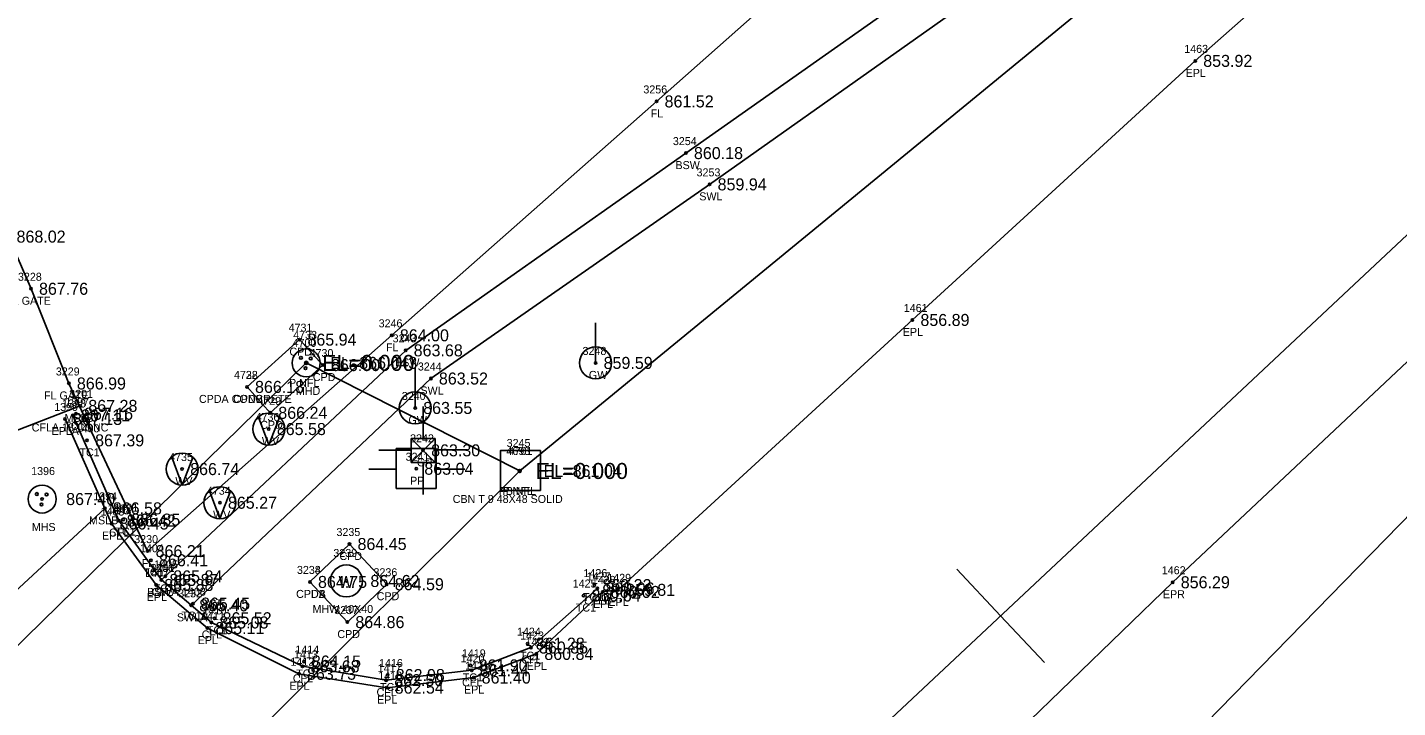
# Model space of a CAD drawing. Extents: x 1622501 to 1626664, y 1117816 to 1121579.
# Drawn here: x 1623866.8 to 1624038.1, y 1119246.3 to 1119331.4 of the extents above; entities that cross this region are included whole.
import ezdxf

# ---------------------------------------------------------------- set-up
doc = ezdxf.new("R2010")
doc.units = 0
for name, color, linetype in [('RD_EX_Conc', 7, 'Continuous'), ('RD_EX_Conc_txCode', 7, 'Continuous'), ('RD_EX_DR_Inlet', 7, 'Continuous'), ('RD_EX_DR_Inlet_txCode', 7, 'Continuous'), ('RD_EX_DR_Pipe', 7, 'Continuous'), ('RD_EX_DR_Pipe_txCode', 7, 'Continuous'), ('RD_EX_Fence_Other', 7, 'Continuous'), ('RD_EX_Fence_Other_txCode', 7, 'Continuous'), ('RD_EX_Misc', 7, 'Continuous'), ('RD_EX_Misc_txCode', 7, 'Continuous'), ('RD_EX_Road', 7, 'Continuous'), ('RD_EX_Road_txCode', 7, 'Continuous'), ('RD_EX_SU_H2O', 7, 'Continuous'), ('RD_EX_TX_Conc_ELEV', 7, 'Continuous'), ('RD_EX_TX_DR_Inlet_ELEV', 7, 'Continuous'), ('RD_EX_TX_Fence_Other_ELEV', 7, 'Continuous'), ('RD_EX_TX_Misc_ELEV', 7, 'Continuous'), ('RD_EX_TX_Road_ELEV', 7, 'Continuous'), ('RD_EX_TX_UT_ELEV', 7, 'Continuous'), ('RD_EX_UT', 7, 'Continuous'), ('RD_EX_UT_txCode', 7, 'Continuous'), ('RD_EX_VEG', 7, 'Continuous'), ('RD_HC_Cl', 7, 'Continuous'), ('RD_HC_Data_Tic', 7, 'Continuous'), ('RD_HC_Survey_ELEV', 7, 'Continuous'), ('RD_SMD_Locator', 7, 'Continuous'), ('RD_TX_Pipe_ElevEX', 7, 'Continuous')]:
    doc.layers.add(name, color=color, linetype=linetype)

msp = doc.modelspace()

# ---------------------------------------------------------------- linework, layer by layer
at = {"layer": 'RD_EX_Conc'}
for points in [[(1623883.58, 1119262.31), (1623914.11, 1119291.01), (1623949.14, 1119315.67), (1623997.41, 1119349.7), (1624041.95, 1119381.59), (1624076.33, 1119409.19), (1624117.51, 1119442.93), (1624154.84, 1119473.11), (1624194.15, 1119507.57), (1624227.99, 1119543.89), (1624253.61, 1119575.88), (1624290.62, 1119611.11), (1624311.93, 1119631.19), (1624320.3, 1119640.91)], [(1623887.3, 1119259.13), (1623917.26, 1119287.49), (1623952.1, 1119311.76), (1624000.17, 1119345.78), (1624044.86, 1119377.79), (1624079.21, 1119405.17), (1624120.3, 1119438.84), (1624157.17, 1119468.81), (1624198.23, 1119502.55), (1624231.93, 1119540.84), (1624256.76, 1119572.31), (1624294.22, 1119607.5), (1624315.43, 1119627.07), (1624326.01, 1119634.84)], [(1623894.28, 1119286.44), (1623897.19, 1119283.2), (1623903.77, 1119289.17), (1623900.83, 1119292.35), (1623894.28, 1119286.44)], [(1623872.52, 1119282.87), (1623878.24, 1119269.73), (1623883.58, 1119262.31), (1623889.82, 1119256.99), (1623901.21, 1119251.51), (1623911.67, 1119249.78), (1623922.37, 1119251.01), (1623929.77, 1119253.86), (1623938.08, 1119261.25)], [(1623902.15, 1119262.06), (1623907.09, 1119266.8), (1623911.75, 1119261.77), (1623906.82, 1119257.04), (1623902.15, 1119262.06)]]:
    msp.add_lwpolyline(points, dxfattribs=at)
at = {"layer": 'RD_EX_DR_Inlet'}
msp.add_line((1623930.95, 1119273.47), (1623930.95, 1119278.47), dxfattribs=at)
msp.add_lwpolyline([(1623930.95, 1119273.47), (1623930.95, 1119278.47), (1623925.95, 1119278.47), (1623925.95, 1119273.47)], close=True, dxfattribs=at)
for centre, radius in [((1623901.68, 1119289.44), 1.75), ((1623901.02, 1119290.07), 0.175), ((1623902.24, 1119290), 0.175), ((1623901.6, 1119288.78), 0.175), ((1623868.67, 1119272.42), 1.75), ((1623868.01, 1119273.05), 0.175), ((1623869.23, 1119272.98), 0.175), ((1623868.58, 1119271.75), 0.175)]:
    msp.add_circle(centre, radius, dxfattribs=at)
at = {"layer": 'RD_EX_DR_Pipe'}
for points in [[(1623859.42, 1119207.44), (1623928.36, 1119275.93), (1624053.59, 1119378.71), (1624148.05, 1119455.71), (1624257.33, 1119553.63), (1624257.33, 1119553.63), (1624370.57, 1119657.84)], [(1623852.09, 1119240.9), (1623901.68, 1119289.44), (1623928.36, 1119275.93)]]:
    msp.add_lwpolyline(points, dxfattribs=at)
at = {"layer": 'RD_EX_Fence_Other'}
msp.add_lwpolyline([(1623864.47, 1119305.23), (1623867.28, 1119298.71), (1623872.01, 1119286.87), (1623881.85, 1119265.91), (1623912.38, 1119292.89), (1623945.47, 1119322.13), (1623989.37, 1119361.05), (1624030.89, 1119397.86), (1624061.41, 1119424.93), (1624104.3, 1119463.41), (1624135.03, 1119498.68), (1624164.28, 1119538.95), (1624168.7, 1119569.99)], dxfattribs=at)
at = {"layer": 'RD_EX_Misc'}
for p, q in [((1623841.76, 1119271.86), (1623873.44, 1119284.07)), ((1623853.79, 1119250.19), (1623876.51, 1119271.26))]:
    msp.add_line(p, q, dxfattribs=at)
at = {"layer": 'RD_EX_Road'}
for points in [[(1623871.53, 1119282.43), (1623877.35, 1119269.36), (1623882.94, 1119261.68), (1623889.32, 1119256.29), (1623900.77, 1119250.58), (1623911.74, 1119248.84), (1623922.61, 1119250.1), (1623930.44, 1119253.06), (1623938.73, 1119260.81), (1623940.66, 1119261.07), (1623977.45, 1119294.81), (1624012.8, 1119327.2), (1624055.34, 1119364.81), (1624091.92, 1119394.37), (1624132.97, 1119426.42), (1624171.16, 1119456.67), (1624210.91, 1119487.9), (1624248.43, 1119517.93), (1624271.21, 1119536.86), (1624326.19, 1119588.45), (1624377.27, 1119636.65)], [(1623722.97, 1118850.61), (1623684.95, 1118891.23), (1623679.41, 1118898.68), (1623674.26, 1118911.53), (1623673.5, 1118920.18), (1623675.21, 1118930.83), (1623677.99, 1118937.82), (1623683.61, 1118945.52), (1623688.81, 1118951.26), (1623723.47, 1118985.72), (1623758, 1119021.43), (1623792.69, 1119056.92), (1623828.41, 1119091.92), (1623864.6, 1119126.19), (1623900.88, 1119160.22), (1623932.37, 1119189.42), (1623932.63, 1119189.22), (1623935.82, 1119192.17), (1623973.77, 1119227.77), (1623990.87, 1119243.54), (1624009.99, 1119262.02), (1624046.29, 1119296.15)]]:
    msp.add_lwpolyline(points, dxfattribs=at)
at = {"layer": 'RD_EX_SU_H2O'}
msp.add_circle((1623906.7, 1119262.18), 2, dxfattribs=at)
at = {"layer": 'RD_EX_UT'}
for p, q in [((1623937.85, 1119289.44), (1623937.85, 1119294.44)), ((1623915.3, 1119283.81), (1623915.3, 1119288.81)), ((1623897, 1119279.18), (1623895.7, 1119282.66)), ((1623897, 1119279.18), (1623898.33, 1119282.63)), ((1623916.29, 1119280.01), (1623916.29, 1119284.01)), ((1623917.79, 1119280.01), (1623914.79, 1119277.01)), ((1623914.79, 1119280.01), (1623917.79, 1119277.01)), ((1623917.79, 1119280.01), (1623914.79, 1119280.01)), ((1623914.79, 1119280.01), (1623914.79, 1119277.01)), ((1623917.79, 1119277.01), (1623917.79, 1119280.01)), ((1623886.17, 1119274.17), (1623884.87, 1119277.66)), ((1623886.17, 1119274.17), (1623887.5, 1119277.62)), ((1623914.77, 1119278.55), (1623910.77, 1119278.55)), ((1623917.93, 1119278.72), (1623912.93, 1119278.72)), ((1623912.93, 1119278.72), (1623912.93, 1119273.72)), ((1623917.81, 1119278.57), (1623921.82, 1119278.57)), ((1623917.93, 1119273.72), (1623917.93, 1119278.72)), ((1623909.5, 1119276.16), (1623912.97, 1119276.16)), ((1623914.79, 1119277.01), (1623917.79, 1119277.01)), ((1623916.29, 1119277.01), (1623916.29, 1119273.01)), ((1623917.86, 1119276.16), (1623921.5, 1119276.16)), ((1623890.89, 1119269.97), (1623889.59, 1119273.45)), ((1623890.89, 1119269.97), (1623892.22, 1119273.41)), ((1623912.93, 1119273.72), (1623917.93, 1119273.72))]:
    msp.add_line(p, q, dxfattribs=at)
for centre in [(1623937.85, 1119289.44), (1623915.3, 1119283.81), (1623897, 1119281.17), (1623886.17, 1119276.17), (1623890.89, 1119271.96)]:
    msp.add_circle(centre, 2, dxfattribs=at)
at = {"layer": 'RD_EX_VEG'}
msp.add_lwpolyline([(1624026.74, 1119127.6), (1624016.42, 1119121.86), (1624013.36, 1119153.03), (1624014.4, 1119182.96), (1624013.69, 1119216.22), (1624005.74, 1119191.57), (1623996.54, 1119192.11), (1623996.35, 1119206.19), (1624010.65, 1119240.85), (1624055.63, 1119286.89), (1624077.57, 1119292.13), (1624083.4, 1119310.78), (1624095.17, 1119323.87), (1624120.25, 1119346.89), (1624143.22, 1119353.08), (1624148.24, 1119373.63), (1624165.13, 1119388.82), (1624182.18, 1119405.12), (1624207.69, 1119417), (1624216.41, 1119439.86), (1624235.4, 1119458.11), (1624268.33, 1119479.61)], dxfattribs=at)
at = {"layer": 'RD_HC_Cl'}
msp.add_line((1623937.25, 1119209.79), (1624678.65, 1119905.11), dxfattribs=at)
at = {"layer": 'RD_HC_Data_Tic'}
for q in [(1623982.99, 1119263.66), (1623993.94, 1119251.99)]:
    msp.add_line((1623988.47, 1119257.83), q, dxfattribs=at)
at = {"layer": 'RD_SMD_Locator'}
for centre, radius in [((1624012.8, 1119327.2), 0.15), ((1623945.47, 1119322.13), 0.15), ((1623949.14, 1119315.67), 0.15), ((1623952.1, 1119311.76), 0.15), ((1623867.28, 1119298.71), 0.15), ((1623977.45, 1119294.81), 0.15), ((1623912.38, 1119292.89), 0.15), ((1623900.83, 1119292.35), 0.15), ((1623914.11, 1119291.01), 0.15), ((1623901.68, 1119289.44), 0.2), ((1623901.68, 1119289.44), 0.15), ((1623937.85, 1119289.44), 0.15), ((1623903.77, 1119289.17), 0.15), ((1623872.01, 1119286.87), 0.15), ((1623894.28, 1119286.44), 0.15), ((1623894.28, 1119286.44), 0.15), ((1623917.26, 1119287.49), 0.15), ((1623871.53, 1119282.43), 0.15), ((1623872.52, 1119282.87), 0.15), ((1623872.9, 1119283.08), 0.15), ((1623873.44, 1119284.07), 0.15), ((1623897.19, 1119283.2), 0.15), ((1623915.3, 1119283.81), 0.15), ((1623897, 1119281.17), 0.15), ((1623874.29, 1119279.76), 0.15), ((1623916.29, 1119278.51), 0.15), ((1623886.17, 1119276.17), 0.15), ((1623915.44, 1119276.21), 0.15), ((1623928.36, 1119275.93), 0.2), ((1623928.36, 1119275.93), 0.2), ((1623928.36, 1119275.93), 0.15), ((1623868.67, 1119272.42), 0.15), ((1623876.51, 1119271.26), 0.15), ((1623890.89, 1119271.96), 0.15), ((1623877.35, 1119269.36), 0.15), ((1623878.24, 1119269.73), 0.15), ((1623878.8, 1119269.85), 0.15), ((1623881.85, 1119265.91), 0.15), ((1623907.09, 1119266.8), 0.15), ((1623882.28, 1119264.77), 0.15), ((1623883.58, 1119262.31), 0.15), ((1623883.58, 1119262.31), 0.15), ((1623884.06, 1119262.75), 0.15), ((1623902.15, 1119262.06), 0.15), ((1623902.15, 1119262.06), 0.15), ((1623906.7, 1119262.18), 0.15), ((1624009.99, 1119262.02), 0.15), ((1623882.94, 1119261.68), 0.15), ((1623911.75, 1119261.77), 0.15), ((1623936.34, 1119260.36), 0.15), ((1623937.7, 1119261.66), 0.15), ((1623938.08, 1119261.25), 0.15), ((1623938.73, 1119260.81), 0.15), ((1623940.66, 1119261.07), 0.15), ((1623887.3, 1119259.13), 0.15), ((1623887.53, 1119259.35), 0.15), ((1623889.82, 1119256.99), 0.15), ((1623890.22, 1119257.52), 0.15), ((1623906.82, 1119257.04), 0.15), ((1623889.32, 1119256.29), 0.15), ((1623929.36, 1119254.34), 0.15), ((1623929.77, 1119253.86), 0.15), ((1623901.39, 1119252.11), 0.15), ((1623922.21, 1119251.63), 0.15), ((1623930.44, 1119253.06), 0.15), ((1623900.77, 1119250.58), 0.15), ((1623901.21, 1119251.51), 0.15), ((1623911.87, 1119250.42), 0.15), ((1623922.37, 1119251.01), 0.15), ((1623922.61, 1119250.1), 0.15), ((1623911.67, 1119249.78), 0.15), ((1623911.74, 1119248.84), 0.15)]:
    msp.add_circle(centre, radius, dxfattribs=at)

# ---------------------------------------------------------------- texts
at = {"layer": 'RD_EX_Conc_txCode'}
for s, p in [('3254', (1623947.51, 1119316.67)), ('BSW', (1623947.83, 1119313.67)), ('3253', (1623950.47, 1119312.76)), ('SWL', (1623950.81, 1119309.76)), ('4731', (1623899.48, 1119293.35)), ('3243', (1623912.48, 1119292.01)), ('CPD', (1623899.58, 1119290.35)), ('4730', (1623902.1, 1119290.17)), ('BSW', (1623912.79, 1119289.01)), ('3244', (1623915.63, 1119288.49)), ('4728', (1623892.65, 1119287.44)), ('4732', (1623892.65, 1119287.44)), ('CPD', (1623902.51, 1119287.17)), ('SWL', (1623915.96, 1119285.49)), ('1398', (1623871.17, 1119283.87)), ('1397', (1623871.56, 1119284.08)), ('CPDA CONCRETE', (1623888.27, 1119284.44)), ('CPDB', (1623892.55, 1119284.44)), ('4729', (1623895.56, 1119284.2)), ('CFLA 18 CONC', (1623867.37, 1119280.87)), ('TC1A', (1623871.45, 1119281.08)), ('1400', (1623872.87, 1119280.76)), ('CPD', (1623895.93, 1119281.2)), ('TC1', (1623873.33, 1119277.76)), ('1402', (1623876.86, 1119270.73)), ('1401', (1623877.7, 1119270.85)), ('TC1', (1623877.84, 1119267.85)), ('CFL', (1623877.04, 1119267.73)), ('3235', (1623905.46, 1119267.8)), ('1404', (1623880.9, 1119265.77)), ('CPD', (1623905.83, 1119264.8)), ('TC1', (1623881.32, 1119262.77)), ('1406', (1623882.17, 1119263.31)), ('3231', (1623882.23, 1119263.31)), ('1405', (1623882.67, 1119263.75)), ('3234', (1623900.52, 1119263.06)), ('3238', (1623900.52, 1119263.06)), ('3236', (1623910.09, 1119262.77)), ('1425', (1623934.99, 1119261.36)), ('1426', (1623936.33, 1119262.66)), ('1427', (1623936.73, 1119262.25)), ('BSWA', (1623881.78, 1119260.31)), ('CFL', (1623882.38, 1119260.31)), ('TC1B', (1623882.62, 1119260.75)), ('3232', (1623885.67, 1119260.13)), ('1408', (1623886.15, 1119260.35)), ('CPDA', (1623900.41, 1119260.06)), ('CPDB', (1623900.42, 1119260.06)), ('CPD', (1623910.49, 1119259.77)), ('TC1B', (1623936.27, 1119259.66)), ('CFLB', (1623936.4, 1119259.25)), ('1410', (1623888.72, 1119257.99)), ('1409', (1623888.84, 1119258.52)), ('3237', (1623905.19, 1119258.04)), ('TC1', (1623935.38, 1119258.36)), ('SWLA', (1623885.52, 1119257.13)), ('TC1A', (1623886.08, 1119257.35)), ('CFL', (1623888.62, 1119254.99)), ('TC1', (1623889.26, 1119255.52)), ('CPD', (1623905.57, 1119255.04)), ('1424', (1623928.02, 1119255.34)), ('1423', (1623928.42, 1119254.86)), ('1413', (1623900.15, 1119252.51)), ('1414', (1623900.33, 1119253.11)), ('1419', (1623921.14, 1119252.63)), ('1417', (1623910.61, 1119250.78)), ('1416', (1623910.78, 1119251.42)), ('1420', (1623920.98, 1119252.01)), ('TC1', (1623928.4, 1119252.34)), ('CFL', (1623928.57, 1119251.86)), ('CFL', (1623900.01, 1119249.51)), ('TC1', (1623900.43, 1119250.11)), ('CFL', (1623921.16, 1119249.01)), ('TC1', (1623921.25, 1119249.63)), ('CFL', (1623910.47, 1119247.78)), ('TC1', (1623910.9, 1119248.42))]:
    msp.add_text(s, height=1, dxfattribs=at).set_placement(p)
at = {"layer": 'RD_EX_DR_Inlet_txCode'}
for s, p in [('4733', (1623900.05, 1119292.44)), ('MHD', (1623900.39, 1119285.44)), ('3245', (1623926.73, 1119278.93)), ('CBN T 9 48X48 SOLID', (1623919.99, 1119271.93))]:
    msp.add_text(s, height=1, dxfattribs=at).set_placement(p)
at = {"layer": 'RD_EX_DR_Pipe_txCode'}
for s, p in [('4700', (1623899.97, 1119291.44)), ('P NFL', (1623899.53, 1119286.44)), ('4693', (1623926.7, 1119277.93)), ('4701', (1623926.97, 1119277.93)), ('PB NFL', (1623925.73, 1119272.93)), ('P NFL', (1623926.21, 1119272.93))]:
    msp.add_text(s, height=1, dxfattribs=at).set_placement(p)
at = {"layer": 'RD_EX_Fence_Other_txCode'}
for s, p in [('3256', (1623943.82, 1119323.13)), ('FL', (1623944.74, 1119320.13)), ('3228', (1623865.65, 1119299.71)), ('FL GATE', (1623864.18, 1119296.71)), ('3246', (1623910.73, 1119293.89)), ('FL', (1623911.65, 1119290.89)), ('3229', (1623870.38, 1119287.87)), ('FL GATE', (1623868.91, 1119284.87)), ('3230', (1623880.18, 1119266.91)), ('FL', (1623881.12, 1119263.91))]:
    msp.add_text(s, height=1, dxfattribs=at).set_placement(p)
at = {"layer": 'RD_EX_Misc_txCode'}
for s, p in [('3201', (1623872.05, 1119285.07)), ('MSLB', (1623871.47, 1119282.07)), ('1394', (1623875.06, 1119272.26)), ('MSLB', (1623874.54, 1119269.26))]:
    msp.add_text(s, height=1, dxfattribs=at).set_placement(p)
at = {"layer": 'RD_EX_Road_txCode'}
for s, p in [('1463', (1624011.43, 1119328.2)), ('EPL', (1624011.6, 1119325.2)), ('1461', (1623976.37, 1119295.81)), ('EPL', (1623976.25, 1119292.81)), ('1399', (1623870.18, 1119283.43)), ('EPLA', (1623869.84, 1119280.43)), ('1403', (1623875.97, 1119270.36)), ('EPL', (1623876.15, 1119267.36)), ('1407', (1623881.56, 1119262.68)), ('1462', (1624008.62, 1119263.02)), ('1428', (1623937.38, 1119261.81)), ('1429', (1623939.31, 1119262.07)), ('EPL', (1623881.74, 1119259.68)), ('EPR', (1624008.76, 1119260.02)), ('EPL', (1623937.52, 1119258.81)), ('EPL', (1623939.45, 1119259.07)), ('1411', (1623888.54, 1119257.29)), ('EPL', (1623888.11, 1119254.29)), ('1422', (1623929.09, 1119254.06)), ('1412', (1623899.71, 1119251.58)), ('1421', (1623921.54, 1119251.1)), ('EPL', (1623929.23, 1119251.06)), ('1418', (1623910.68, 1119249.84)), ('EPL', (1623899.57, 1119248.58)), ('EPL', (1623921.4, 1119248.1)), ('EPL', (1623910.54, 1119246.84))]:
    msp.add_text(s, height=1, dxfattribs=at).set_placement(p)
at = {"layer": 'RD_EX_SU_H2O'}
msp.add_text('W', height=1.5, dxfattribs=at).set_placement((1623905.72, 1119261.3))
at = {"layer": 'RD_EX_TX_Conc_ELEV'}
for s, p in [('860.18', (1623950.14, 1119314.92)), ('859.94', (1623953.1, 1119311.01)), ('865.94', (1623901.83, 1119291.6)), ('863.68', (1623915.11, 1119290.26)), ('866.00', (1623904.77, 1119288.42)), ('863.52', (1623918.26, 1119286.74)), ('866.18', (1623895.28, 1119285.69)), ('866.18', (1623895.28, 1119285.69)), ('867.11', (1623873.52, 1119282.12)), ('867.16', (1623873.9, 1119282.33)), ('866.24', (1623898.19, 1119282.45)), ('867.39', (1623875.29, 1119279.01)), ('866.85', (1623879.8, 1119269.1)), ('866.42', (1623879.24, 1119268.98)), ('864.45', (1623908.09, 1119266.05)), ('866.41', (1623883.28, 1119264.02)), ('865.87', (1623884.58, 1119261.56)), ('865.87', (1623884.58, 1119261.56)), ('865.84', (1623885.06, 1119262)), ('864.75', (1623903.15, 1119261.31)), ('864.75', (1623903.15, 1119261.31)), ('864.59', (1623912.75, 1119261.02)), ('860.22', (1623938.7, 1119260.91)), ('860.06', (1623939.08, 1119260.5)), ('860.64', (1623937.34, 1119259.61)), ('865.40', (1623888.3, 1119258.38)), ('865.45', (1623888.53, 1119258.6)), ('865.08', (1623890.82, 1119256.24)), ('865.52', (1623891.22, 1119256.77)), ('864.86', (1623907.82, 1119256.29)), ('861.28', (1623930.36, 1119253.59)), ('860.85', (1623930.77, 1119253.11)), ('863.68', (1623902.21, 1119250.76)), ('864.15', (1623902.39, 1119251.36)), ('861.90', (1623923.21, 1119250.88)), ('861.44', (1623923.37, 1119250.26)), ('862.50', (1623912.67, 1119249.03)), ('862.98', (1623912.87, 1119249.67))]:
    msp.add_text(s, height=1.5, dxfattribs=at).set_placement(p)
at = {"layer": 'RD_EX_TX_DR_Inlet_ELEV'}
for s, p in [('EL=866.043', (1623904.68, 1119288.69)), ('EL=861.04', (1623931.36, 1119275.18))]:
    msp.add_text(s, height=1.5, dxfattribs=at).set_placement(p)
at = {"layer": 'RD_EX_TX_Fence_Other_ELEV'}
for s, p in [('861.52', (1623946.47, 1119321.38)), ('868.02', (1623865.47, 1119304.48)), ('867.76', (1623868.28, 1119297.96)), ('864.00', (1623913.38, 1119292.14)), ('866.99', (1623873.01, 1119286.12)), ('866.21', (1623882.85, 1119265.16))]:
    msp.add_text(s, height=1.5, dxfattribs=at).set_placement(p)
at = {"layer": 'RD_EX_TX_Misc_ELEV'}
for s, p in [('867.28', (1623874.44, 1119283.32)), ('866.58', (1623877.51, 1119270.51))]:
    msp.add_text(s, height=1.5, dxfattribs=at).set_placement(p)
at = {"layer": 'RD_EX_TX_Road_ELEV'}
for s, p in [('853.92', (1624013.8, 1119326.45)), ('856.89', (1623978.45, 1119294.06)), ('867.13', (1623872.53, 1119281.68)), ('866.45', (1623878.35, 1119268.61)), ('865.88', (1623883.94, 1119260.93)), ('856.29', (1624010.99, 1119261.27)), ('860.02', (1623939.73, 1119260.06)), ('859.81', (1623941.66, 1119260.32)), ('865.11', (1623890.32, 1119255.54)), ('860.84', (1623931.44, 1119252.31)), ('863.73', (1623901.77, 1119249.83)), ('861.40', (1623923.61, 1119249.35)), ('862.54', (1623912.74, 1119248.09))]:
    msp.add_text(s, height=1.5, dxfattribs=at).set_placement(p)
at = {"layer": 'RD_EX_TX_UT_ELEV'}
for s, p in [('859.59', (1623938.85, 1119288.69)), ('863.55', (1623916.3, 1119283.06)), ('865.58', (1623898, 1119280.42)), ('863.30', (1623917.29, 1119277.76)), ('866.74', (1623887.17, 1119275.42)), ('867.40', (1623871.67, 1119271.67)), ('865.27', (1623891.89, 1119271.21)), ('864.62', (1623909.7, 1119261.43))]:
    msp.add_text(s, height=1.5, dxfattribs=at).set_placement(p)
at = {"layer": 'RD_EX_UT_txCode'}
for s, p in [('3248', (1623936.22, 1119290.44)), ('GW', (1623937.01, 1119287.44)), ('3240', (1623913.63, 1119284.81)), ('4736', (1623895.35, 1119282.17)), ('GW', (1623914.46, 1119281.81)), ('WV', (1623896.14, 1119279.17)), ('3242', (1623914.66, 1119279.51)), ('4735', (1623884.54, 1119277.17)), ('3241', (1623914.1, 1119277.21)), ('GP', (1623915.51, 1119276.51)), ('1396', (1623867.3, 1119275.42)), ('WV', (1623885.32, 1119274.17)), ('4734', (1623889.26, 1119272.96)), ('PP', (1623914.66, 1119274.21)), ('WV', (1623890.04, 1119269.96)), ('MHS', (1623867.38, 1119268.42)), ('3239', (1623905.07, 1119265.18)), ('MHW 40X40', (1623902.46, 1119258.18))]:
    msp.add_text(s, height=1, dxfattribs=at).set_placement(p)
at = {"layer": 'RD_HC_Survey_ELEV'}
msp.add_text('863.04', height=1.5, dxfattribs=at).set_placement((1623916.44, 1119275.46))
at = {"layer": 'RD_TX_Pipe_ElevEX'}
for p in [(1623903.68, 1119288.44), (1623930.36, 1119274.93), (1623930.36, 1119274.93)]:
    msp.add_text('EL=0.000', height=2, dxfattribs=at).set_placement(p)

doc.saveas('drawing.dxf')
